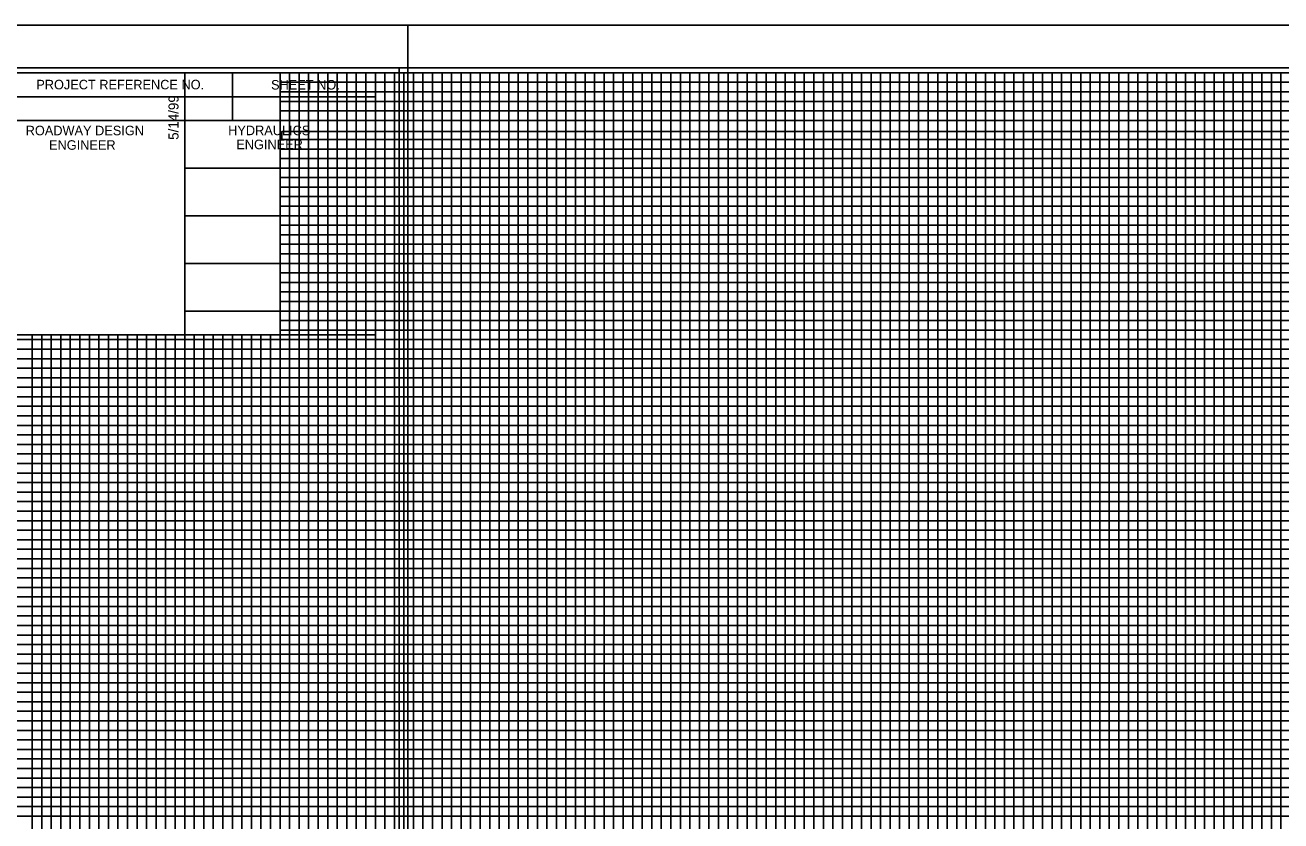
# Model space of a CAD drawing. Extents: x 2345490 to 2436403, y 465165 to 573888.
# Drawn here: x 2412162 to 2412820, y 541709 to 542127 of the extents above; entities that cross this region are included whole.
import ezdxf

# ---------------------------------------------------------------- set-up
doc = ezdxf.new("R2010")
doc.units = 0
for name, color, linetype in [('Old_Level_1', 7, 'Continuous'), ('Old_Level_18', 7, 'Continuous'), ('Old_Level_40', 7, 'Continuous'), ('Old_Level_41', 7, 'Continuous'), ('Old_Level_42', 7, 'Continuous'), ('Old_Level_43', 7, 'Continuous'), ('Old_Level_44', 7, 'Continuous'), ('Old_Level_50', 7, 'Continuous'), ('Old_Level_51', 7, 'Continuous'), ('Old_Level_52', 7, 'Continuous'), ('Old_Level_53', 7, 'Continuous')]:
    doc.layers.add(name, color=color, linetype=linetype)

msp = doc.modelspace()

# ---------------------------------------------------------------- linework, layer by layer
at = {"layer": 'Old_Level_1'}
msp.add_line((2412357.825, 542104.244), (2412357.825, 542104.244), dxfattribs=at)
at = {"layer": 'Old_Level_18'}
for points in [[(2412345.325, 542101.694), (2410845.325, 542101.694), (2410845.325, 541051.694), (2412345.325, 541051.694)], [(2413745.325, 542101.694), (2412245.325, 542101.694), (2412245.325, 541051.694), (2413745.325, 541051.694)]]:
    msp.add_lwpolyline(points, close=True, dxfattribs=at)
at = {"layer": 'Old_Level_40'}
for p, q in [((2412270.325, 542101.644), (2412270.325, 542076.644)), ((2412145.275, 542089.144), (2412345.325, 542089.144)), ((2412245.325, 542076.644), (2412245.325, 541964.194))]:
    msp.add_line(p, q, dxfattribs=at)
for points in [[(2412145.275, 542101.694), (2412345.325, 542101.694), (2412345.325, 542076.644), (2412145.275, 542076.644)], [(2412145.275, 542076.644), (2412245.325, 542076.644), (2412245.325, 541964.144), (2412145.275, 541964.144)], [(2412245.325, 542076.644), (2412345.325, 542076.644), (2412345.325, 541964.144), (2412245.325, 541964.144)]]:
    msp.add_lwpolyline(points, close=True, dxfattribs=at)
at = {"layer": 'Old_Level_41'}
for points in [[(2412145.325, 542101.694), (2412171.625, 542101.694)], [(2412245.325, 542101.694), (2412295.325, 542101.694), (2412295.325, 541076.694), (2412345.325, 541076.694), (2412345.325, 542101.694), (2412395.325, 542101.694), (2412395.325, 541076.694), (2412445.325, 541076.694), (2412445.325, 542101.694), (2412495.325, 542101.694), (2412495.325, 541076.694), (2412545.325, 541076.694), (2412545.325, 542101.694), (2412595.325, 542101.694), (2412595.325, 541076.694), (2412645.325, 541076.694), (2412645.325, 542101.694), (2412695.325, 542101.694), (2412695.325, 541076.694), (2412745.325, 541076.694), (2412745.325, 542101.694), (2412795.325, 542101.694), (2412795.325, 541076.694), (2412845.325, 541076.694)], [(2412320.325, 541076.694), (2412320.325, 542101.694), (2412370.325, 542101.694), (2412370.325, 541076.694), (2412420.325, 541076.694), (2412420.325, 542101.694), (2412470.325, 542101.694), (2412470.325, 541076.694), (2412520.325, 541076.694), (2412520.325, 542101.694), (2412570.325, 542101.694), (2412570.325, 541076.694), (2412620.325, 541076.694), (2412620.325, 542101.694), (2412670.325, 542101.694), (2412670.325, 541076.694), (2412720.325, 541076.694), (2412720.325, 542101.694), (2412770.325, 542101.694), (2412770.325, 541076.694), (2412820.325, 541076.694), (2412820.325, 542101.694), (2412870.325, 542101.694)], [(2412245.325, 542051.694), (2413545.275, 542051.694)], [(2412145.275, 542001.694), (2410845.325, 542001.694), (2410845.325, 541951.644), (2412345.325, 541951.644)], [(2413545.275, 542001.694), (2412245.325, 542001.694), (2412245.325, 541951.644), (2413745.325, 541951.644)], [(2412345.325, 541926.694), (2410845.325, 541926.694), (2410845.325, 541976.694), (2412145.275, 541976.694)], [(2413745.325, 541926.694), (2412245.325, 541926.694), (2412245.325, 541976.694), (2413545.275, 541976.694)], [(2412170.325, 541964.144), (2412170.325, 541076.694), (2412220.325, 541076.694), (2412220.325, 541964.144)], [(2412270.325, 541964.144), (2412270.325, 541076.694)], [(2412345.325, 541901.694), (2410845.325, 541901.694), (2410845.325, 541851.694), (2412345.325, 541851.694)], [(2413745.325, 541901.694), (2412245.325, 541901.694), (2412245.325, 541851.694), (2413745.325, 541851.694)], [(2412345.325, 541826.694), (2410845.325, 541826.694), (2410845.325, 541876.694), (2412345.325, 541876.694)], [(2413745.325, 541826.694), (2412245.325, 541826.694), (2412245.325, 541876.694), (2413745.325, 541876.694)], [(2412345.325, 541801.694), (2410845.325, 541801.694), (2410845.325, 541751.694), (2412345.325, 541751.694)], [(2413745.325, 541801.694), (2412245.325, 541801.694), (2412245.325, 541751.694), (2413745.325, 541751.694)]]:
    msp.add_lwpolyline(points, dxfattribs=at)
at = {"layer": 'Old_Level_42'}
for points in [[(2413545.275, 542026.694), (2412245.425, 542026.694), (2412245.425, 542076.644), (2413545.275, 542076.644)], [(2412195.325, 541964.144), (2412195.325, 541076.694), (2412245.325, 541076.694), (2412245.325, 541964.144)], [(2412295.325, 541964.144), (2412295.325, 541076.694), (2412345.325, 541076.694)], [(2412345.325, 541726.694), (2410845.325, 541726.694), (2410845.325, 541776.694), (2412345.325, 541776.694)], [(2413745.325, 541726.694), (2412245.325, 541726.694), (2412245.325, 541776.694), (2413745.325, 541776.694)]]:
    msp.add_lwpolyline(points, dxfattribs=at)
at = {"layer": 'Old_Level_43'}
for p, q in [((2412295.325, 541921.694), (2410895.325, 541921.694)), ((2413695.325, 541921.694), (2412295.325, 541921.694)), ((2412295.325, 541921.694), (2412295.325, 541916.694)), ((2410895.325, 541916.694), (2412295.325, 541916.694)), ((2412295.325, 541916.694), (2413695.325, 541916.694)), ((2412295.325, 541896.694), (2410895.325, 541896.694)), ((2413695.325, 541896.694), (2412295.325, 541896.694))]:
    msp.add_line(p, q, dxfattribs=at)
for points in [[(2412300.325, 542101.694), (2412305.325, 542101.694), (2412310.325, 542101.694), (2412315.325, 542101.694), (2412325.325, 542101.694), (2412292.275, 542101.694), (2412297.275, 542101.694), (2412255.325, 542101.694), (2412260.325, 542101.694), (2412265.325, 542101.694), (2412275.325, 542101.694), (2412280.325, 542101.694), (2412285.325, 542101.694), (2412290.325, 542101.694), (2412300.325, 542101.694), (2412300.325, 541076.694)], [(2412305.325, 541076.694), (2412305.325, 542101.694), (2412310.325, 542101.694), (2412310.325, 541076.694)], [(2412315.325, 541076.694), (2412315.325, 542101.694), (2412325.325, 542101.694), (2412325.325, 541076.694)], [(2412330.325, 541076.694), (2412330.325, 542101.694), (2412335.325, 542101.694), (2412335.325, 541076.694)], [(2412340.325, 541076.694), (2412340.325, 542101.694), (2412350.325, 542101.694), (2412350.325, 541076.694)], [(2412355.325, 541076.694), (2412355.325, 542101.694), (2412360.325, 542101.694), (2412360.325, 541076.694)], [(2412365.325, 541076.694), (2412365.325, 542101.694), (2412375.325, 542101.694), (2412375.325, 541076.694)], [(2412380.325, 541076.694), (2412380.325, 542101.694), (2412385.325, 542101.694), (2412385.325, 541076.694)], [(2412390.325, 541076.694), (2412390.325, 542101.694), (2412400.325, 542101.694), (2412400.325, 541076.694)], [(2412405.325, 541076.694), (2412405.325, 542101.694), (2412410.325, 542101.694), (2412410.325, 541076.694)], [(2412415.325, 541076.694), (2412415.325, 542101.694), (2412425.325, 542101.694), (2412425.325, 541076.694)], [(2412430.325, 541076.694), (2412430.325, 542101.694), (2412435.325, 542101.694), (2412435.325, 541076.694)], [(2412440.325, 541076.694), (2412440.325, 542101.694), (2412450.325, 542101.694), (2412450.325, 541076.694)], [(2412455.325, 541076.694), (2412455.325, 542101.694), (2412460.325, 542101.694), (2412460.325, 541076.694)], [(2412465.325, 541076.694), (2412465.325, 542101.694), (2412475.325, 542101.694), (2412475.325, 541076.694)], [(2412480.325, 541076.694), (2412480.325, 542101.694), (2412485.325, 542101.694), (2412485.325, 541076.694)], [(2412490.325, 541076.694), (2412490.325, 542101.694), (2412500.325, 542101.694), (2412500.325, 541076.694)], [(2412505.325, 541076.694), (2412505.325, 542101.694), (2412505.325, 542101.694), (2412510.325, 542101.694), (2412510.325, 541076.694)], [(2412515.325, 541076.694), (2412515.325, 542101.694), (2412525.325, 542101.694), (2412525.325, 541076.694)], [(2412530.325, 541076.694), (2412530.325, 542101.694), (2412535.325, 542101.694), (2412535.325, 541076.694)], [(2412540.325, 541076.694), (2412540.325, 542101.694), (2412550.325, 542101.694), (2412550.325, 541076.694)], [(2412555.325, 541076.694), (2412555.325, 542101.694), (2412560.325, 542101.694), (2412560.325, 541076.694)], [(2412565.325, 541076.694), (2412565.325, 542101.694), (2412575.325, 542101.694), (2412575.325, 541076.694)], [(2412580.325, 541076.694), (2412580.325, 542101.694), (2412585.325, 542101.694), (2412585.325, 541076.694)], [(2412590.325, 541076.694), (2412590.325, 542101.694), (2412600.325, 542101.694), (2412600.325, 541076.694)], [(2412605.325, 541076.694), (2412605.325, 542101.694), (2412610.325, 542101.694), (2412610.325, 541076.694)], [(2412615.325, 541076.694), (2412615.325, 542101.694), (2412625.325, 542101.694), (2412625.325, 541076.694)], [(2412630.325, 542101.694), (2412630.325, 541076.694), (2412635.325, 541076.694), (2412635.325, 542101.694)], [(2412630.325, 542101.094), (2412630.325, 541076.694), (2412635.325, 541076.694), (2412635.325, 542101.094)], [(2412640.325, 541076.694), (2412640.325, 542101.694), (2412650.325, 542101.694), (2412650.325, 541076.694)], [(2412655.325, 541076.694), (2412655.325, 542101.694), (2412660.325, 542101.694), (2412660.325, 541076.694)], [(2412665.325, 541076.694), (2412665.325, 542101.694), (2412675.325, 542101.694), (2412675.325, 541076.694)], [(2412680.325, 541076.694), (2412680.325, 542101.694), (2412685.325, 542101.694), (2412685.325, 541076.694)], [(2412690.325, 541076.694), (2412690.325, 542101.694), (2412700.325, 542101.694), (2412700.325, 541076.694)], [(2412705.325, 541076.694), (2412705.325, 542101.694), (2412710.325, 542101.694), (2412710.325, 541076.694)], [(2412715.325, 541076.694), (2412715.325, 542101.694), (2412725.325, 542101.694), (2412725.325, 541076.694)], [(2412730.325, 541076.694), (2412730.325, 542101.694), (2412735.325, 542101.694), (2412735.325, 541076.694)], [(2412740.325, 541076.694), (2412740.325, 542101.694), (2412750.325, 542101.694), (2412750.325, 541076.694)], [(2412755.325, 541076.694), (2412755.325, 542101.694), (2412760.325, 542101.694), (2412760.325, 541076.694)], [(2412765.325, 541076.694), (2412765.325, 542101.694), (2412775.325, 542101.694), (2412775.325, 541076.694)], [(2412780.325, 542101.694), (2412780.325, 541076.694), (2412785.325, 541076.694), (2412785.325, 542101.694), (2412790.325, 542101.694), (2412790.325, 541076.694), (2412800.325, 541076.694), (2412800.325, 542101.694), (2412805.325, 542101.694), (2412805.325, 541076.694), (2412810.325, 541076.694), (2412810.325, 542101.694), (2412815.325, 542101.694), (2412815.325, 541076.694)], [(2413545.275, 542096.694), (2412295.325, 542096.694), (2412295.325, 542091.694), (2413545.275, 542091.694)], [(2413545.275, 542086.694), (2412295.325, 542086.694), (2412295.325, 542081.694), (2413545.275, 542081.694)], [(2413545.275, 542070.944), (2412296.325, 542070.944), (2412296.325, 542066.694), (2413545.275, 542066.694)], [(2413545.275, 542061.694), (2412295.325, 542061.694), (2412295.325, 542056.694), (2413545.275, 542056.694)], [(2413545.275, 542046.694), (2412295.325, 542046.694), (2412295.325, 542041.694), (2413545.275, 542041.694)], [(2413545.275, 542036.694), (2412295.325, 542036.694), (2412295.325, 542031.694), (2413545.275, 542031.694)], [(2413545.275, 542021.694), (2412295.325, 542021.694), (2412295.325, 542016.694), (2413545.275, 542016.694)], [(2413545.275, 542011.694), (2412295.325, 542011.694), (2412295.325, 542006.694), (2413545.275, 542006.694)], [(2413545.275, 541996.694), (2412295.325, 541996.694), (2412295.325, 541991.694), (2413545.275, 541991.694)], [(2413545.275, 541986.694), (2412295.325, 541986.694), (2412295.325, 541981.694), (2413545.275, 541981.694)], [(2413545.275, 541971.694), (2412295.325, 541971.694), (2412295.325, 541966.694), (2413545.275, 541966.694)], [(2412295.325, 541961.694), (2410895.325, 541961.694), (2410895.325, 541961.694), (2410895.325, 541941.694), (2412295.325, 541941.694)], [(2412165.325, 541964.144), (2412165.325, 541076.694), (2412175.325, 541076.694), (2412175.325, 541964.144)], [(2412180.325, 541964.144), (2412180.325, 541076.694), (2412185.325, 541076.694), (2412185.325, 541964.144)], [(2412190.325, 541964.144), (2412190.325, 541076.694), (2412200.325, 541076.694), (2412200.325, 541964.144)], [(2412205.325, 541964.144), (2412205.325, 541076.694), (2412210.325, 541076.694), (2412210.325, 541964.144)], [(2412215.325, 541964.144), (2412215.325, 541076.694), (2412225.325, 541076.694), (2412225.325, 541964.144)], [(2412230.325, 541964.144), (2412230.325, 541076.694)], [(2412230.325, 541076.694), (2412235.325, 541076.694), (2412235.325, 541964.144)], [(2412240.325, 541964.144), (2412240.325, 541076.694), (2412250.325, 541076.694), (2412250.325, 541964.144)], [(2412255.325, 541964.144), (2412255.325, 541076.694), (2412260.325, 541076.694), (2412260.325, 541964.144)], [(2412265.325, 541964.144), (2412265.325, 541076.694), (2412275.325, 541076.694), (2412275.325, 541964.144)], [(2412280.325, 541964.144), (2412280.325, 541076.694), (2412285.325, 541076.694), (2412285.325, 541964.144)], [(2412290.325, 541964.144), (2412290.325, 541076.694), (2412300.325, 541076.694)], [(2413695.325, 541961.694), (2412295.325, 541961.694), (2412295.325, 541961.694), (2412295.325, 541941.694), (2413695.325, 541941.694)], [(2410895.325, 541956.694), (2412295.325, 541956.694)], [(2412295.325, 541956.694), (2413695.325, 541956.694)], [(2412295.325, 541946.694), (2410895.325, 541946.694)], [(2413695.325, 541946.694), (2412295.325, 541946.694)], [(2412295.325, 541936.694), (2410895.325, 541936.694), (2410895.325, 541931.694), (2412295.325, 541931.694)], [(2413695.325, 541936.694), (2412295.325, 541936.694), (2412295.325, 541931.694), (2413695.325, 541931.694)], [(2412295.325, 541911.694), (2410895.325, 541911.694), (2410895.325, 541906.694), (2412295.325, 541906.694)], [(2413695.325, 541911.694), (2412295.325, 541911.694), (2412295.325, 541906.694), (2413695.325, 541906.694)], [(2412295.325, 541891.694), (2410895.325, 541891.694), (2410895.325, 541886.694), (2412295.325, 541886.694)], [(2413695.325, 541891.694), (2412295.325, 541891.694), (2412295.325, 541886.694), (2413695.325, 541886.694)], [(2412295.325, 541881.694), (2410895.325, 541881.694)], [(2413695.325, 541881.694), (2412295.325, 541881.694)], [(2410895.325, 541871.694), (2412295.325, 541871.694)], [(2412295.325, 541866.694), (2410895.325, 541866.694), (2410895.325, 541861.694), (2412295.325, 541861.694)], [(2412295.325, 541871.694), (2413695.325, 541871.694)], [(2413695.325, 541866.694), (2412295.325, 541866.694), (2412295.325, 541861.694), (2413695.325, 541861.694)], [(2412295.325, 541856.694), (2410895.325, 541856.694), (2410895.325, 541846.694), (2412295.325, 541846.694)], [(2413695.325, 541856.694), (2412295.325, 541856.694), (2412295.325, 541846.694), (2413695.325, 541846.694)], [(2412295.325, 541841.694), (2410895.325, 541841.694), (2410895.325, 541836.694), (2412295.325, 541836.694)], [(2413695.325, 541841.694), (2412295.325, 541841.694), (2412295.325, 541836.694), (2413695.325, 541836.694)], [(2412295.325, 541831.694), (2410895.325, 541831.694), (2410895.325, 541821.694), (2412295.325, 541821.694)], [(2413695.325, 541831.694), (2412295.325, 541831.694), (2412295.325, 541821.694), (2413695.325, 541821.694)], [(2412295.325, 541816.694), (2410895.325, 541816.694), (2410895.325, 541811.694), (2412295.325, 541811.694)], [(2413695.325, 541816.694), (2412295.325, 541816.694), (2412295.325, 541811.694), (2413695.325, 541811.694)], [(2412295.325, 541806.694), (2410895.325, 541806.694), (2410895.325, 541796.694), (2412295.325, 541796.694)], [(2413695.325, 541806.694), (2412295.325, 541806.694), (2412295.325, 541796.694), (2413695.325, 541796.694)], [(2412295.325, 541791.694), (2410895.325, 541791.694), (2410895.325, 541786.694), (2412295.325, 541786.694)], [(2413695.325, 541791.694), (2412295.325, 541791.694), (2412295.325, 541786.694), (2413695.325, 541786.694)], [(2412295.325, 541781.694), (2410895.325, 541781.694), (2410895.325, 541771.694), (2412295.325, 541771.694)], [(2413695.325, 541781.694), (2412295.325, 541781.694), (2412295.325, 541771.694), (2413695.325, 541771.694)], [(2412295.325, 541766.694), (2410895.325, 541766.694), (2410895.325, 541761.694), (2412295.325, 541761.694)], [(2413695.325, 541766.694), (2412295.325, 541766.694), (2412295.325, 541761.694), (2413695.325, 541761.694)], [(2412295.325, 541756.694), (2410895.325, 541756.694), (2410895.325, 541746.694), (2412295.325, 541746.694)], [(2413695.325, 541756.694), (2412295.325, 541756.694), (2412295.325, 541746.694), (2413695.325, 541746.694)], [(2412295.325, 541741.694), (2410895.325, 541741.694), (2410895.325, 541736.694), (2412295.325, 541736.694)], [(2413695.325, 541741.694), (2412295.325, 541741.694), (2412295.325, 541736.694), (2413695.325, 541736.694)], [(2412295.325, 541731.694), (2410895.325, 541731.694), (2410895.325, 541721.694), (2412295.325, 541721.694)], [(2413695.325, 541731.694), (2412295.325, 541731.694), (2412295.325, 541721.694), (2413695.325, 541721.694)], [(2412295.325, 541716.694), (2410895.325, 541716.694), (2410895.325, 541711.694), (2412295.325, 541711.694)], [(2413695.325, 541716.694), (2412295.325, 541716.694), (2412295.325, 541711.694), (2413695.325, 541711.694)]]:
    msp.add_lwpolyline(points, dxfattribs=at)
at = {"layer": 'Old_Level_50'}
msp.add_line((2412362.325, 542126.694), (2412362.325, 542126.694), dxfattribs=at)
for points in [[(2412357.825, 542104.244), (2410691.325, 542104.244), (2410691.325, 541049.144), (2412357.825, 541049.144)], [(2413757.825, 542104.244), (2412091.325, 542104.244), (2412091.325, 541049.144), (2413757.825, 541049.144)]]:
    msp.add_lwpolyline(points, close=True, dxfattribs=at)
at = {"layer": 'Old_Level_51'}
for points in [[(2412362.325, 542126.694), (2410678.325, 542126.694), (2410678.325, 541026.694), (2412362.325, 541026.694)], [(2413762.325, 542126.694), (2412078.325, 542126.694), (2412078.325, 541026.694), (2413762.325, 541026.694)]]:
    msp.add_lwpolyline(points, close=True, dxfattribs=at)
at = {"layer": 'Old_Level_52'}
msp.add_line((2412357.825, 542104.244), (2412357.825, 542104.244), dxfattribs=at)
at = {"layer": 'Old_Level_53'}
msp.add_line((2412357.825, 542104.244), (2412357.825, 542104.244), dxfattribs=at)

# ---------------------------------------------------------------- texts
at = {"layer": 'Old_Level_41'}
msp.add_text('5/14/99', height=5.25, rotation=90, dxfattribs=at).set_placement((2412242.075, 542066.494))
at = {"layer": 'Old_Level_44'}
for s, p in [('PROJECT REFERENCE NO.', (2412167.475, 542092.994)), ('SHEET NO.', (2412290.625, 542092.894)), ('ROADWAY DESIGN', (2412161.925, 542068.894)), ('HYDRAULICS', (2412268.125, 542068.944)), ('ENGINEER', (2412174.175, 542061.294)), ('ENGINEER', (2412272.375, 542061.594))]:
    msp.add_text(s, height=5.0001, dxfattribs=at).set_placement(p)

doc.saveas('drawing.dxf')
